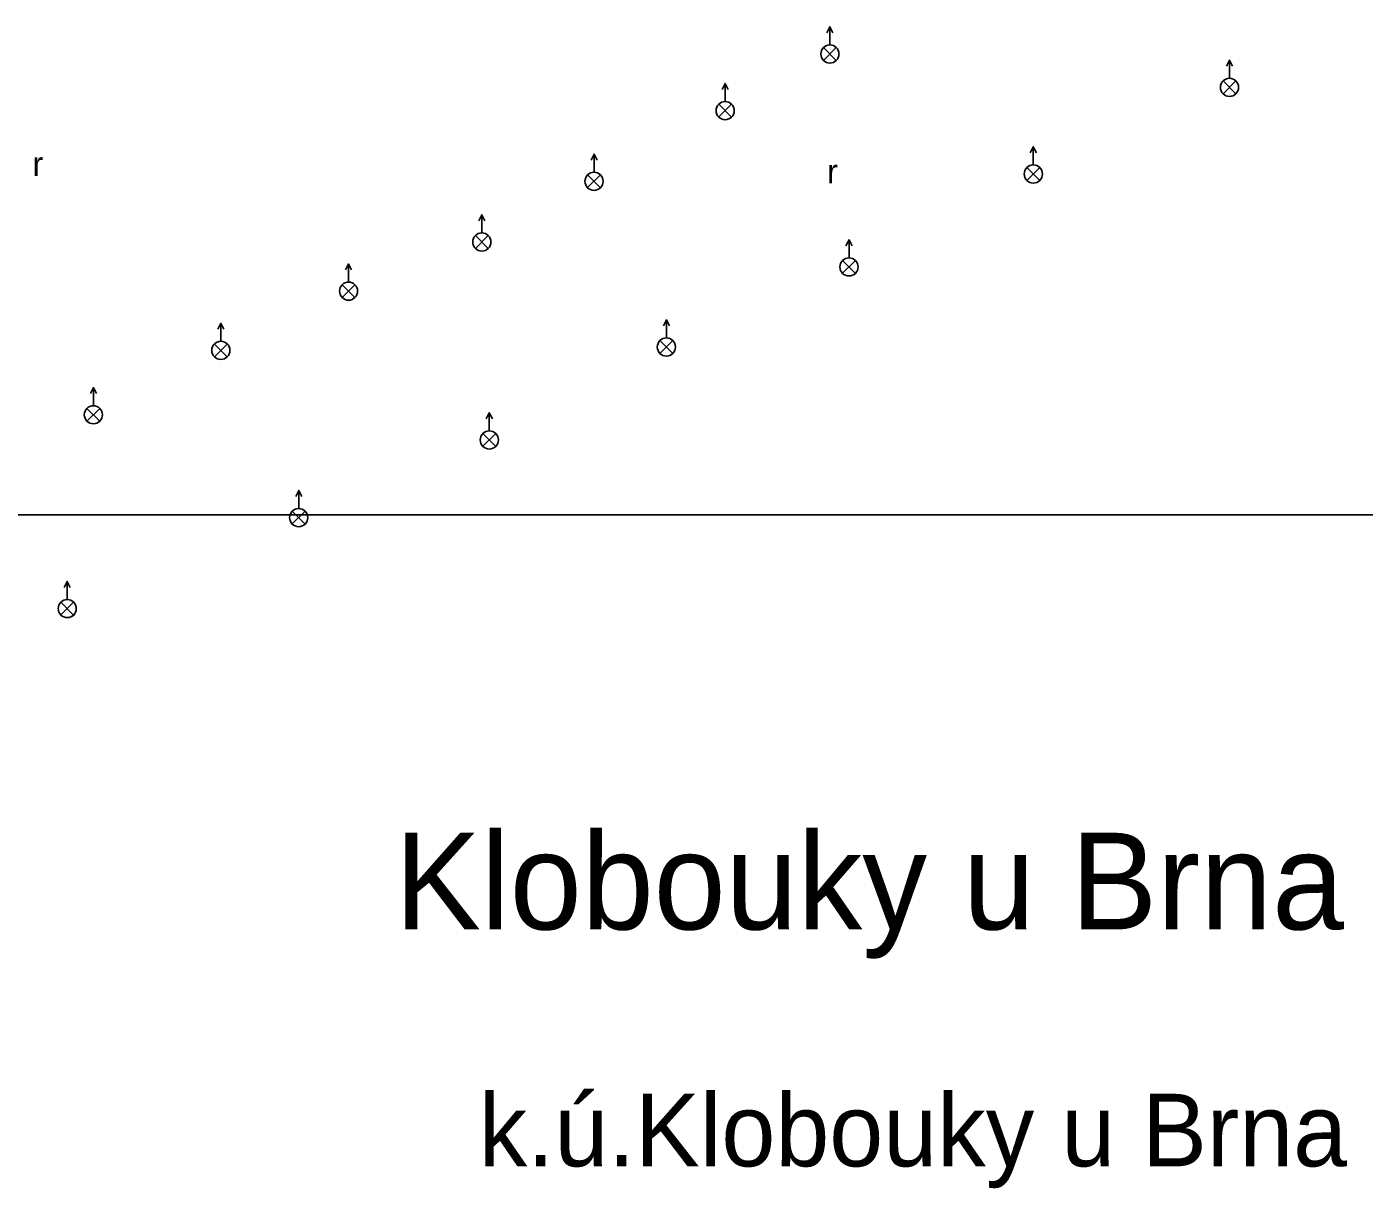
# Model space of a CAD drawing. Extents: x -582188 to -561562, y -1187250 to -1183500.
# Drawn here: x -581763.2 to -581707.9, y -1186277.8 to -1186229.8 of the extents above; entities that cross this region are included whole.
import ezdxf

# ---------------------------------------------------------------- set-up
doc = ezdxf.new("R2010")
doc.units = 0
for name, color, linetype in [('NÁZEV_K_Ú', 7, 'Continuous'), ('NÁZVY_SÍDEL_JEDNOTKY', 7, 'Continuous'), ('RÁMY_ML', 7, 'Continuous'), ('ZN_BP', 7, 'Continuous'), ('ZN_KULTUR', 7, 'Continuous')]:
    doc.layers.add(name, color=color, linetype=linetype)

msp = doc.modelspace()

# ---------------------------------------------------------------- linework, layer by layer
at = {"layer": 'RÁMY_ML'}
msp.add_lwpolyline([(-581875, -1186250), (-581562.5, -1186250)], dxfattribs=at)
at = {"layer": 'ZN_BP'}
for p, q in [((-581730.02, -1186230.575), (-581730.02, -1186229.825)), ((-581730.285, -1186231.214), (-581729.756, -1186230.686)), ((-581729.756, -1186231.218), (-581730.285, -1186230.686)), ((-581713.5, -1186231.955), (-581713.5, -1186231.205)), ((-581734.35, -1186232.915), (-581734.35, -1186232.165)), ((-581713.765, -1186232.594), (-581713.236, -1186232.066)), ((-581713.236, -1186232.598), (-581713.765, -1186232.066)), ((-581734.615, -1186233.554), (-581734.086, -1186233.026)), ((-581734.086, -1186233.558), (-581734.615, -1186233.026)), ((-581721.61, -1186235.535), (-581721.61, -1186234.785)), ((-581739.77, -1186235.835), (-581739.77, -1186235.085)), ((-581721.875, -1186236.174), (-581721.346, -1186235.646)), ((-581721.346, -1186236.178), (-581721.875, -1186235.646)), ((-581740.035, -1186236.474), (-581739.506, -1186235.946)), ((-581739.506, -1186236.478), (-581740.035, -1186235.946)), ((-581744.41, -1186238.345), (-581744.41, -1186237.595)), ((-581744.675, -1186238.984), (-581744.146, -1186238.456)), ((-581744.146, -1186238.988), (-581744.675, -1186238.456)), ((-581729.23, -1186239.375), (-581729.23, -1186238.625)), ((-581749.92, -1186240.375), (-581749.92, -1186239.625)), ((-581729.495, -1186240.014), (-581728.966, -1186239.486)), ((-581728.966, -1186240.018), (-581729.495, -1186239.486)), ((-581750.185, -1186241.014), (-581749.656, -1186240.486)), ((-581749.656, -1186241.018), (-581750.185, -1186240.486)), ((-581736.78, -1186242.685), (-581736.78, -1186241.935)), ((-581755.2, -1186242.825), (-581755.2, -1186242.075)), ((-581755.465, -1186243.464), (-581754.936, -1186242.936)), ((-581754.936, -1186243.468), (-581755.465, -1186242.936)), ((-581737.045, -1186243.324), (-581736.516, -1186242.796)), ((-581736.516, -1186243.328), (-581737.045, -1186242.796)), ((-581760.47, -1186245.485), (-581760.47, -1186244.735)), ((-581760.735, -1186246.124), (-581760.206, -1186245.596)), ((-581760.206, -1186246.128), (-581760.735, -1186245.596)), ((-581744.1, -1186246.525), (-581744.1, -1186245.775)), ((-581744.365, -1186247.164), (-581743.836, -1186246.636)), ((-581743.836, -1186247.168), (-581744.365, -1186246.636)), ((-581751.98, -1186249.735), (-581751.98, -1186248.985)), ((-581752.245, -1186250.374), (-581751.716, -1186249.846)), ((-581751.716, -1186250.378), (-581752.245, -1186249.846)), ((-581761.55, -1186253.495), (-581761.55, -1186252.745)), ((-581761.815, -1186254.134), (-581761.286, -1186253.606)), ((-581761.286, -1186254.138), (-581761.815, -1186253.606))]:
    msp.add_line(p, q, dxfattribs=at)
for points in [[(-581730.145, -1186230.075), (-581730.02, -1186229.825), (-581729.895, -1186230.075)], [(-581713.625, -1186231.455), (-581713.5, -1186231.205), (-581713.375, -1186231.455)], [(-581734.475, -1186232.415), (-581734.35, -1186232.165), (-581734.225, -1186232.415)], [(-581721.735, -1186235.035), (-581721.61, -1186234.785), (-581721.485, -1186235.035)], [(-581739.895, -1186235.335), (-581739.77, -1186235.085), (-581739.645, -1186235.335)], [(-581744.535, -1186237.845), (-581744.41, -1186237.595), (-581744.285, -1186237.845)], [(-581729.355, -1186238.875), (-581729.23, -1186238.625), (-581729.105, -1186238.875)], [(-581750.045, -1186239.875), (-581749.92, -1186239.625), (-581749.795, -1186239.875)], [(-581736.905, -1186242.185), (-581736.78, -1186241.935), (-581736.655, -1186242.185)], [(-581755.325, -1186242.325), (-581755.2, -1186242.075), (-581755.075, -1186242.325)], [(-581760.595, -1186244.985), (-581760.47, -1186244.735), (-581760.345, -1186244.985)], [(-581744.225, -1186246.025), (-581744.1, -1186245.775), (-581743.975, -1186246.025)], [(-581752.105, -1186249.235), (-581751.98, -1186248.985), (-581751.855, -1186249.235)], [(-581761.675, -1186252.995), (-581761.55, -1186252.745), (-581761.425, -1186252.995)]]:
    msp.add_lwpolyline(points, dxfattribs=at)
for centre in [(-581730.02, -1186230.95), (-581713.5, -1186232.33), (-581734.35, -1186233.29), (-581739.77, -1186236.21), (-581721.61, -1186235.91), (-581744.41, -1186238.72), (-581729.23, -1186239.75), (-581749.92, -1186240.75), (-581755.2, -1186243.2), (-581736.78, -1186243.06), (-581760.47, -1186245.86), (-581744.1, -1186246.9), (-581751.98, -1186250.11), (-581761.55, -1186253.87)]:
    msp.add_circle(centre, 0.375, dxfattribs=at)

# ---------------------------------------------------------------- texts
at = {"layer": 'NÁZEV_K_Ú'}
msp.add_text('k.ú.Klobouky u Brna', height=3, dxfattribs=at).set_placement((-581744.54, -1186276.92))
at = {"layer": 'NÁZVY_SÍDEL_JEDNOTKY'}
msp.add_text('Klobouky u Brna', height=4, dxfattribs=at).set_placement((-581748.01, -1186267.13))
at = {"layer": 'ZN_KULTUR'}
for p in [(-581762.988, -1186235.992), (-581730.138, -1186236.302)]:
    msp.add_text('r', height=1, dxfattribs=at).set_placement(p)

doc.saveas('drawing.dxf')
